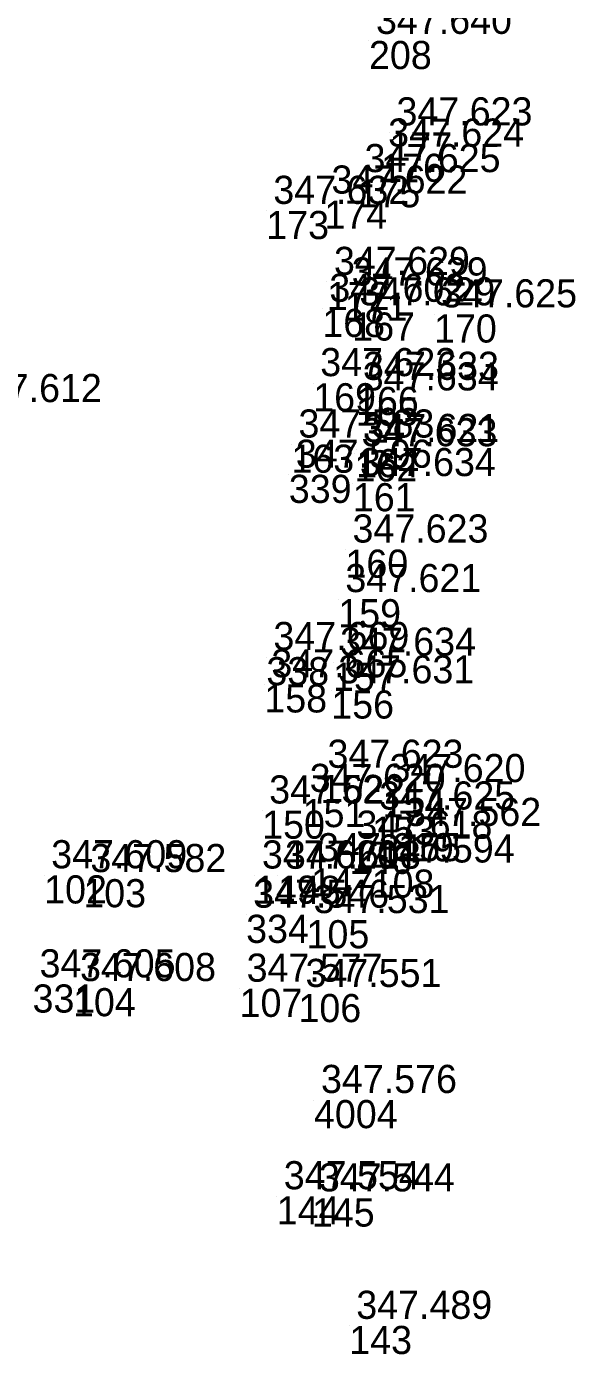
# Model space of a CAD drawing. Extents: x -829398 to -819400, y -1074439 to -1067977.
# Drawn here: x -822695.1 to -822671.7, y -1072303 to -1072246.3 of the extents above; entities that cross this region are included whole.
import ezdxf

# ---------------------------------------------------------------- set-up
doc = ezdxf.new("R2010")
doc.units = 0
doc.layers.add('Vrstva 60', color=7, linetype='Continuous')
doc.layers.add('Vrstva 61', color=7, linetype='Continuous')

msp = doc.modelspace()

# ---------------------------------------------------------------- linework, layer by layer
at = {"layer": 'Vrstva 60'}
for p, q in [((-822680.461, -1072246.956), (-822680.461, -1072246.956)), ((-822679.587, -1072250.86), (-822679.587, -1072250.86)), ((-822679.943, -1072251.765), (-822679.943, -1072251.765)), ((-822680.948, -1072252.851), (-822680.948, -1072252.851)), ((-822682.362, -1072253.767), (-822682.362, -1072253.767)), ((-822684.843, -1072254.206), (-822684.843, -1072254.206)), ((-822682.255, -1072257.236), (-822682.255, -1072257.236)), ((-822681.499, -1072257.687), (-822681.499, -1072257.687)), ((-822682.452, -1072258.381), (-822682.452, -1072258.381)), ((-822681.173, -1072258.535), (-822681.173, -1072258.535)), ((-822677.684, -1072258.619), (-822677.684, -1072258.619)), ((-822682.84, -1072261.552), (-822682.84, -1072261.552)), ((-822681.015, -1072261.711), (-822681.015, -1072261.711)), ((-822681.029, -1072262.161), (-822681.029, -1072262.161)), ((-822683.77, -1072264.171), (-822683.77, -1072264.171)), ((-822681.079, -1072264.541), (-822681.079, -1072264.541)), ((-822681.002, -1072264.361), (-822681.002, -1072264.361)), ((-822683.881, -1072265.458), (-822683.881, -1072265.458)), ((-822681.149, -1072265.814), (-822681.149, -1072265.814)), ((-822681.465, -1072268.648), (-822681.465, -1072268.648)), ((-822681.77, -1072270.762), (-822681.77, -1072270.762)), ((-822684.839, -1072273.234), (-822684.839, -1072273.234)), ((-822681.995, -1072273.473), (-822681.995, -1072273.473)), ((-822684.926, -1072274.395), (-822684.926, -1072274.395)), ((-822682.07, -1072274.654), (-822682.07, -1072274.654)), ((-822682.53, -1072278.254), (-822682.53, -1072278.254)), ((-822683.291, -1072279.285), (-822683.291, -1072279.285)), ((-822679.884, -1072278.865), (-822679.884, -1072278.865)), ((-822685.019, -1072279.777), (-822685.019, -1072279.777)), ((-822680.325, -1072280.034), (-822680.325, -1072280.034)), ((-822679.214, -1072280.736), (-822679.214, -1072280.736)), ((-822681.295, -1072281.28), (-822681.295, -1072281.28)), ((-822694.32, -1072282.54), (-822694.32, -1072282.54)), ((-822692.65, -1072282.702), (-822692.65, -1072282.702)), ((-822685.328, -1072282.55), (-822685.328, -1072282.55)), ((-822684.346, -1072282.56), (-822684.346, -1072282.56)), ((-822682.937, -1072282.241), (-822682.937, -1072282.241)), ((-822680.346, -1072282.293), (-822680.346, -1072282.293)), ((-822685.702, -1072284.221), (-822685.702, -1072284.221)), ((-822683.125, -1072284.451), (-822683.125, -1072284.451)), ((-822694.815, -1072287.193), (-822694.815, -1072287.193)), ((-822693.09, -1072287.349), (-822693.09, -1072287.349)), ((-822685.981, -1072287.377), (-822685.981, -1072287.377)), ((-822683.47, -1072287.601), (-822683.47, -1072287.601)), ((-822682.808, -1072292.123), (-822682.808, -1072292.123)), ((-822684.397, -1072296.229), (-822684.397, -1072296.229)), ((-822682.897, -1072296.319), (-822682.897, -1072296.319)), ((-822681.303, -1072301.755), (-822681.303, -1072301.755))]:
    msp.add_line(p, q, dxfattribs=at)

# ---------------------------------------------------------------- texts
for s, p in [('208', (-822680.461, -1072248.156)), ('177', (-822679.587, -1072252.06)), ('176', (-822679.943, -1072252.965)), ('175', (-822680.948, -1072254.051)), ('174', (-822682.362, -1072254.967)), ('173', (-822684.843, -1072255.406)), ('172', (-822682.255, -1072258.436)), ('171', (-822681.499, -1072258.887)), ('168', (-822682.452, -1072259.581)), ('167', (-822681.173, -1072259.735)), ('170', (-822677.684, -1072259.819)), ('169', (-822682.84, -1072262.752)), ('166', (-822681.015, -1072262.911)), ('165', (-822681.029, -1072263.361)), ('163', (-822683.77, -1072265.371)), ('162', (-822681.079, -1072265.741)), ('164', (-822681.002, -1072265.561)), ('339', (-822683.881, -1072266.658)), ('161', (-822681.149, -1072267.014)), ('160', (-822681.465, -1072269.848)), ('159', (-822681.77, -1072271.962)), ('338', (-822684.839, -1072274.434)), ('157', (-822681.995, -1072274.673)), ('158', (-822684.926, -1072275.595)), ('156', (-822682.07, -1072275.854)), ('152', (-822682.53, -1072279.454)), ('151', (-822683.291, -1072280.485)), ('154', (-822679.884, -1072280.065)), ('150', (-822685.019, -1072280.977)), ('153', (-822680.325, -1072281.234)), ('155', (-822679.214, -1072281.936)), ('146', (-822681.295, -1072282.48)), ('102', (-822694.32, -1072283.74)), ('103', (-822692.65, -1072283.902)), ('149', (-822685.328, -1072283.75)), ('148', (-822684.346, -1072283.76)), ('147', (-822682.937, -1072283.441)), ('108', (-822680.346, -1072283.493)), ('334', (-822685.702, -1072285.421)), ('105', (-822683.125, -1072285.651)), ('331', (-822694.815, -1072288.393)), ('104', (-822693.09, -1072288.549)), ('107', (-822685.981, -1072288.577)), ('106', (-822683.47, -1072288.801)), ('4004', (-822682.808, -1072293.323)), ('144', (-822684.397, -1072297.429)), ('145', (-822682.897, -1072297.519)), ('143', (-822681.303, -1072302.955))]:
    msp.add_text(s, height=1.2, dxfattribs=at).set_placement(p)
at = {"layer": 'Vrstva 61'}
for s, p in [('347.640', (-822680.161, -1072246.656)), ('347.623', (-822679.287, -1072250.56)), ('347.624', (-822679.643, -1072251.465)), ('347.625', (-822680.648, -1072252.551)), ('347.632', (-822684.543, -1072253.906)), ('347.622', (-822682.062, -1072253.467)), ('347.629', (-822681.955, -1072256.936)), ('347.629', (-822681.199, -1072257.387)), ('347.602', (-822682.152, -1072258.081)), ('347.629', (-822680.873, -1072258.235)), ('347.625', (-822677.384, -1072258.319)), ('347.623', (-822682.54, -1072261.252)), ('347.634', (-822680.729, -1072261.861)), ('347.633', (-822680.715, -1072261.411)), ('347.612', (-822697.66, -1072262.359)), ('347.583', (-822683.47, -1072263.871)), ('347.621', (-822680.702, -1072264.061)), ('347.633', (-822680.779, -1072264.241)), ('347.596', (-822683.581, -1072265.158)), ('347.634', (-822680.849, -1072265.514)), ('347.623', (-822681.165, -1072268.348)), ('347.621', (-822681.47, -1072270.462)), ('347.669', (-822684.539, -1072272.934)), ('347.634', (-822681.695, -1072273.173)), ('347.665', (-822684.626, -1072274.095)), ('347.631', (-822681.77, -1072274.354)), ('347.623', (-822682.23, -1072277.954)), ('347.620', (-822679.584, -1072278.565)), ('347.620', (-822682.991, -1072278.985)), ('347.622', (-822684.719, -1072279.477)), ('347.625', (-822680.025, -1072279.734)), ('347.562', (-822678.914, -1072280.436)), ('347.618', (-822680.995, -1072280.98)), ('347.609', (-822694.02, -1072282.24)), ('347.620', (-822685.028, -1072282.25)), ('347.613', (-822684.046, -1072282.26)), ('347.619', (-822682.637, -1072281.941)), ('347.594', (-822680.046, -1072281.993)), ('347.582', (-822692.35, -1072282.402)), ('347.546', (-822685.402, -1072283.921)), ('347.531', (-822682.825, -1072284.151)), ('347.605', (-822694.515, -1072286.893)), ('347.608', (-822692.79, -1072287.049)), ('347.577', (-822685.681, -1072287.077)), ('347.551', (-822683.17, -1072287.301)), ('347.576', (-822682.508, -1072291.823)), ('347.554', (-822684.097, -1072295.929)), ('347.544', (-822682.597, -1072296.019)), ('347.489', (-822681.003, -1072301.455))]:
    msp.add_text(s, height=1.2, dxfattribs=at).set_placement(p)

doc.saveas('drawing.dxf')
